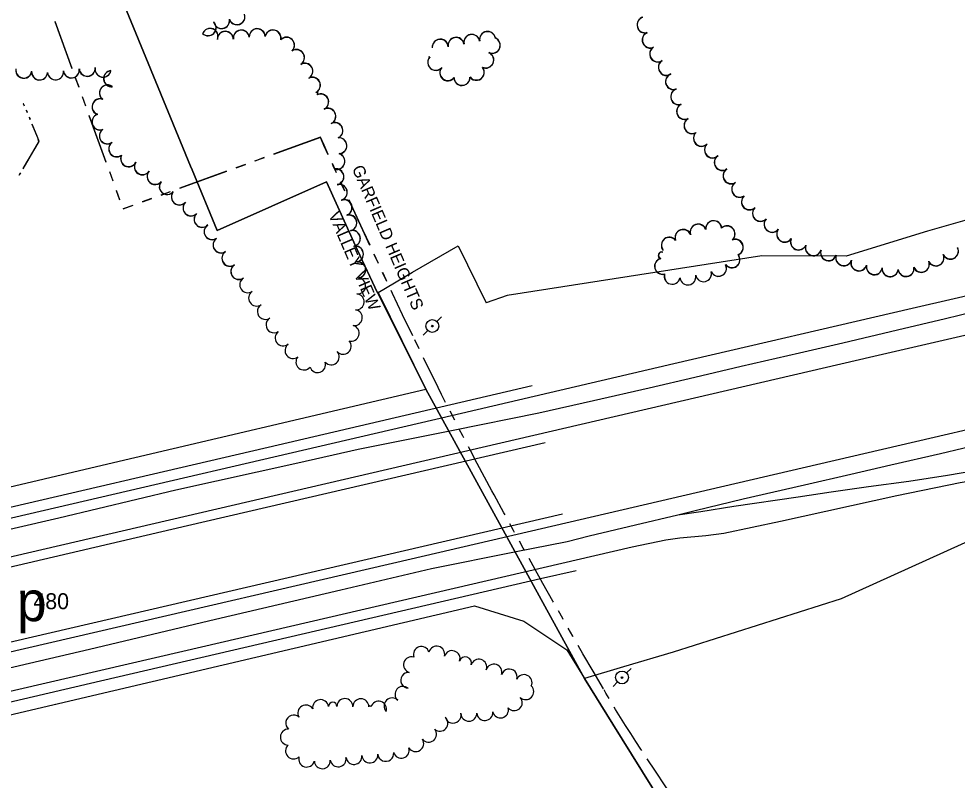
# Model space of a CAD drawing. Extents: x -25029 to 2274964, y -81170 to 687028.
# Drawn here: x 389 to 1564, y -68073 to -67119 of the extents above; entities that cross this region are included whole.
import ezdxf

# ---------------------------------------------------------------- set-up
doc = ezdxf.new("R2010")
doc.units = 0
for name, color, linetype in [('81911BEA - RW_X_Fee_RW', 7, 'Continuous'), ('BRIDGE', 7, 'Continuous'), ('DIVISIONS', 7, 'Continuous'), ('DV_X_Corp_Line', 7, 'Continuous'), ('GE_X_CL_2000', 7, 'Continuous'), ('INTERSTATE', 7, 'Continuous'), ('ROAD-NAME', 7, 'Continuous'), ('TRANSPWRLN', 7, 'Continuous'), ('TREES', 7, 'Continuous'), ('WATER', 7, 'Continuous')]:
    doc.layers.add(name, color=color, linetype=linetype)

msp = doc.modelspace()

# ---------------------------------------------------------------- linework, layer by layer
at = {"layer": '81911BEA - RW_X_Fee_RW'}
for p, q in [((1685.8, -67338.7), (1526.6, -67384.8)), ((1526.6, -67384.8), (1424.6, -67416)), ((938.8, -67403.1), (973.9, -67474.4)), ((1319.3, -67415.6), (1000.3, -67465.2)), ((1424.6, -67416), (1319.3, -67415.6)), ((838.1, -67462.1), (898.3, -67582.5)), ((1000.3, -67465.2), (973.9, -67474.4)), ((479.1, -67681.1), (898.3, -67582.5)), ((-636.5, -67943.3), (479.1, -67681.1)), ((1604.3, -67761), (1418.5, -67845.2)), ((508, -67960.1), (959.4, -67854)), ((959.4, -67854), (1021, -67873.3)), ((1418.5, -67845.2), (1208.2, -67912)), ((1021, -67873.3), (1075.1, -67909.1)), ((1075.1, -67909.1), (1097, -67945.3)), ((-541.6, -68206.9), (508, -67960.1))]:
    msp.add_line(p, q, dxfattribs=at)
for points in [[(838.1, -67462.1), (838.8, -67461.6), (881.9, -67436.3), (938.8, -67403.1)], [(1208.2, -67912), (1146, -67930.6), (1097, -67945.3)]]:
    msp.add_lwpolyline(points, dxfattribs=at)
at = {"layer": 'BRIDGE'}
for points in [[(251.6, -67759.9), (311.2, -67746), (713.8, -67652.3), (1031.8, -67577.9)], [(251.6, -67834.7), (600.2, -67753.6), (1047.9, -67649.4)], [(251.6, -67929), (330, -67910.5), (1069.5, -67738.9)], [(251.6, -68003.8), (478.8, -67950.8), (1042.1, -67820), (1086.6, -67809.9)]]:
    msp.add_lwpolyline(points, dxfattribs=at)
at = {"layer": 'DIVISIONS'}
for p, q in [((434, -67122.2), (455.3, -67180.9)), ((434.1, -67121.9), (455.4, -67180.6)), ((459.6, -67192.7), (463.9, -67204.4)), ((459.7, -67192.4), (464, -67204.1)), ((468.1, -67216.2), (472.4, -67227.9)), ((468.2, -67215.9), (472.5, -67227.6)), ((476.7, -67239.7), (498, -67298.4)), ((476.8, -67239.4), (498.1, -67298.1)), ((766.5, -67267.4), (707.7, -67288.8)), ((766.6, -67267.1), (707.8, -67288.5)), ((672.5, -67301.6), (660.7, -67305.8)), ((672.6, -67301.3), (660.8, -67305.5)), ((696, -67293), (684.2, -67297.3)), ((696.1, -67292.7), (684.3, -67297)), ((502.3, -67310.2), (506.5, -67321.9)), ((502.4, -67309.9), (506.6, -67321.6)), ((649, -67310.1), (590.2, -67331.4)), ((649.1, -67309.8), (590.4, -67331.1)), ((510.8, -67333.7), (515.1, -67345.4)), ((510.9, -67333.4), (515.2, -67345.1)), ((578.5, -67335.7), (566.7, -67340)), ((578.6, -67335.4), (566.9, -67339.7)), ((555, -67344.2), (543.2, -67348.5)), ((555.1, -67343.9), (543.4, -67348.2)), ((531.5, -67352.8), (519.3, -67357.2)), ((531.6, -67352.5), (519.4, -67356.9)), ((839.1, -67425.4), (833.8, -67414.1)), ((839.3, -67425.1), (833.9, -67413.8)), ((849.8, -67448), (844.4, -67436.7)), ((849, -67445.8), (844.6, -67436.4)), ((890, -67532.1), (884.6, -67520.8)), ((934.7, -67621.6), (929, -67610.4)), ((1168.8, -68035.3), (1167.8, -68033.8))]:
    msp.add_line(p, q, dxfattribs=at)
for points in [[(776.3, -67289.2), (771, -67277.4), (766.5, -67267.4)], [(776.4, -67288.9), (771.1, -67277.1), (766.6, -67267.1)], [(786.6, -67311.9), (783, -67304), (781.5, -67300.6)], [(786.8, -67311.6), (783.2, -67303.7), (781.6, -67300.2)], [(797, -67334.7), (795.2, -67330.6), (791.8, -67323.3)], [(797.1, -67334.4), (795.3, -67330.3), (791.9, -67323)], [(828.5, -67402.7), (819.6, -67383.7), (807.4, -67357.2), (802.2, -67346)], [(828.7, -67402.4), (819.8, -67383.3), (807.5, -67356.8), (802.4, -67345.7)], [(882.1, -67515.7), (869.4, -67489.4), (856.9, -67463), (855.1, -67459.3)], [(923.3, -67599.3), (918.3, -67589.4), (909.6, -67572), (901, -67554.6), (895.5, -67543.3)], [(946.1, -67643.8), (944.9, -67641.3), (940.4, -67632.7)], [(981.2, -67710.1), (972, -67692.9), (962.9, -67675.8), (953.8, -67658.6), (951.9, -67654.9)], [(997.6, -67740.3), (996, -67737.4), (983.9, -67715.1), (981.2, -67710.1)], [(1009.6, -67762.2), (1008.2, -67759.6), (1003.6, -67751.2)], [(1021.7, -67784.1), (1020.4, -67781.8), (1015.6, -67773.2)], [(1058.3, -67849.6), (1057.5, -67848.1), (1045, -67826), (1032.7, -67803.9), (1027.7, -67795)], [(1070.6, -67871.3), (1070, -67870.1), (1064.5, -67860.4)], [(1083, -67893), (1082.5, -67892.1), (1076.8, -67882.1)], [(1120.7, -67957.9), (1107.9, -67936), (1095.2, -67914.1), (1089.3, -67903.8)], [(1128, -67970.3), (1124, -67963.5), (1121.6, -67959.5)], [(1167.8, -68033.8), (1161.3, -68023.9), (1154.9, -68013.9), (1148.6, -68003.9), (1142.3, -67993.9), (1136.1, -67983.8), (1134.4, -67981)], [(1210, -68097.9), (1185.8, -68061.2), (1175.7, -68045.7)]]:
    msp.add_lwpolyline(points, dxfattribs=at)
at = {"layer": 'DV_X_Corp_Line'}
for p, q in [((604, -67303.2), (517, -67091.6)), ((604, -67303.2), (517, -67091.6)), ((517, -67091.6), (604, -67303.2)), ((517, -67091.6), (604, -67303.2)), ((605.9, -67307.8), (604, -67303.2)), ((605.9, -67307.8), (604, -67303.2)), ((604, -67303.2), (605.9, -67307.8)), ((604, -67303.2), (605.9, -67307.8)), ((637.2, -67383.8), (605.9, -67307.8)), ((637.2, -67383.8), (605.9, -67307.8)), ((605.9, -67307.8), (637.2, -67383.8)), ((605.9, -67307.8), (637.2, -67383.8)), ((774.3, -67323.1), (637.2, -67383.8)), ((774.3, -67323.1), (637.2, -67383.8)), ((637.2, -67383.8), (774.3, -67323.1)), ((637.2, -67383.8), (774.3, -67323.1)), ((812.6, -67407.8), (774.3, -67323.1)), ((812.6, -67407.8), (774.3, -67323.1)), ((774.3, -67323.1), (812.6, -67407.8)), ((774.3, -67323.1), (812.6, -67407.8)), ((838.1, -67462.1), (812.6, -67407.8)), ((838.1, -67462.1), (812.6, -67407.8)), ((812.6, -67407.8), (838.1, -67462.1)), ((812.6, -67407.8), (838.1, -67462.1)), ((838.8, -67461.6), (838.1, -67462.1)), ((838.8, -67461.6), (838.1, -67462.1)), ((838.1, -67462.1), (838.8, -67461.6)), ((838.1, -67462.1), (838.8, -67461.6)), ((898.3, -67582.5), (838.8, -67461.6)), ((898.3, -67582.5), (838.8, -67461.6)), ((838.8, -67461.6), (898.3, -67582.5)), ((838.8, -67461.6), (898.3, -67582.5)), ((1097, -67945.3), (898.3, -67582.5)), ((1097, -67945.3), (898.3, -67582.5)), ((898.3, -67582.5), (1097, -67945.3)), ((898.3, -67582.5), (1097, -67945.3)), ((1132.5, -68002.3), (1097, -67945.3)), ((1132.5, -68002.3), (1097, -67945.3)), ((1097, -67945.3), (1132.5, -68002.3)), ((1097, -67945.3), (1132.5, -68002.3)), ((1229.8, -68158.4), (1132.5, -68002.3)), ((1229.8, -68158.4), (1132.5, -68002.3)), ((1132.5, -68002.3), (1229.8, -68158.4)), ((1132.5, -68002.3), (1229.8, -68158.4))]:
    msp.add_line(p, q, dxfattribs=at)
at = {"layer": 'GE_X_CL_2000'}
for points in [[(2568.7, -67249.4), (2498.7, -67267.5), (2369.7, -67300.1), (2283.3, -67321.6), (2120.7, -67362.1), (1998.9, -67390.2), (1881.4, -67417.5), (1763.6, -67444.4), (1641.8, -67472), (1600.3, -67482.1), (1548.9, -67494.5), (1488.8, -67508.8), (1420.3, -67524.9), (1366.3, -67537.7), (1293.4, -67554.4), (1235.1, -67568.1), (1178, -67581.3), (1108.2, -67597.3), (1039.9, -67612.9), (932.8, -67634.4)], [(932.8, -67634.4), (813.6, -67658.2), (738.3, -67675.2), (585.7, -67709.3), (439.1, -67744.4), (271.1, -67783)], [(1214.1, -67739.9), (1235.6, -67734.8), (1295.9, -67720.1), (1372.5, -67702.7), (1430.3, -67689.2), (1480.6, -67677.3), (1542.6, -67663.3), (1598.5, -67650)], [(1214.1, -67739.9), (1242.7, -67735.9), (1284, -67729.4), (1364.7, -67717.5), (1405.7, -67711.2), (1452.6, -67704.6), (1503.1, -67698), (1551.6, -67690.3), (1583.3, -67684.8)], [(1009.5, -67786.5), (1075.4, -67773.3), (1103, -67766.2), (1160.8, -67752.5), (1214.1, -67739.9)], [(-1624.5, -68397.6), (-1531.9, -68376.2), (-1375.5, -68339.9), (-1144.9, -68286.4), (-980.7, -68247.1), (-821.1, -68210.1), (-785.2, -68201.7), (-655, -68172), (-580.2, -68154.2), (-540.5, -68144.7), (-510.1, -68138), (-321.3, -68095), (-164.2, -68057.5), (14.7, -68015.9), (162.8, -67981.5), (307.2, -67948.2), (477.5, -67908.4), (635.1, -67870.6), (792.1, -67833.9), (905.4, -67807.3), (1009.5, -67786.5)]]:
    msp.add_lwpolyline(points, dxfattribs=at)
at = {"layer": 'INTERSTATE'}
for points in [[(251.6, -67773.6), (343.7, -67752.2), (910.8, -67620.3), (1209, -67550.5), (1507.1, -67481.3), (1754.1, -67424.3)], [(251.6, -67821.9), (363.5, -67795.9), (850.4, -67683.1), (1459.5, -67541.4), (1754.1, -67473.2)], [(251.6, -67941), (459, -67892.9), (880, -67795.2), (1369.7, -67681.3), (1754.1, -67591.7)], [(251.6, -67990.2), (594.4, -67910.9), (1156.7, -67780.1), (1199, -67771.5), (1216.4, -67769), (1249, -67766), (1271.5, -67762.9), (1342.5, -67747.9), (1487.9, -67716), (1567.4, -67699.8), (1609, -67692.4), (1647.6, -67687.2), (1691.3, -67683.4), (1739.5, -67680.4), (1754.2, -67679.9)]]:
    msp.add_lwpolyline(points, dxfattribs=at)
at = {"layer": 'TRANSPWRLN'}
for p, q in [((912.2, -67498), (918, -67492.2)), ((895.2, -67515), (901, -67509.2)), ((1149.8, -67938.2), (1155.6, -67932.4)), ((1132.8, -67955.2), (1138.6, -67949.4))]:
    msp.add_line(p, q, dxfattribs=at)
for centre, radius in [((906.6, -67503.6), 8.01), ((906.6, -67503.7), 1), ((1144.1, -67943.8), 8.01), ((1144.1, -67943.9), 1)]:
    msp.add_circle(centre, radius, dxfattribs=at)
at = {"layer": 'TREES'}
for centre, radius, start, end in [((662, -67116.3), 10, 198.2066, 18.2066), ((662.1, -67116), 10, 198.2136, 18.2136), ((625.9, -67130.1), 10, 226.46, 46.46), ((626, -67129.8), 10, 226.467, 46.467), ((642.7, -67121.1), 10, 189.8426, 9.8426), ((642.8, -67120.8), 10, 189.8496, 9.8496), ((1172.9, -67126.6), 10, 105.6769, 285.6769), ((1173, -67126.2), 10, 105.6839, 285.6839), ((628.3, -67141.1), 10, 337.7017, 157.7017), ((628.4, -67140.8), 10, 337.7087, 157.7087), ((647.5, -67144.7), 10, 1.1899, 181.1899), ((647.6, -67144.4), 10, 1.1969, 181.1969), ((667.4, -67143.1), 10, 7.9938, 187.9938), ((667.5, -67142.8), 10, 8.0008, 188.0008), ((687.3, -67141.4), 10, 1.9646, 181.9646), ((687.4, -67141.1), 10, 1.9716, 181.9716), ((707.1, -67143), 10, 348.5336, 168.5336), ((707.2, -67142.7), 10, 348.5406, 168.5406), ((956, -67148.6), 10, 11.005, 191.005), ((956.1, -67148.3), 10, 11.012, 191.012), ((975.7, -67144.9), 10, 10.4544, 190.4544), ((975.8, -67144.5), 10, 10.4614, 190.4614), ((1179.4, -67145.5), 10, 112.3813, 292.3813), ((1179.5, -67145.1), 10, 112.3883, 292.3883), ((724, -67152.1), 10, 315.1385, 135.1385), ((724.1, -67151.8), 10, 315.1455, 135.1455), ((916.5, -67154.5), 10, 2.7064, 182.7064), ((916.6, -67154.2), 10, 2.7134, 182.7134), ((936.3, -67152.3), 10, 10.0888, 190.0888), ((936.4, -67151.9), 10, 10.0958, 190.0958), ((981.5, -67152.2), 10, 246.5907, 66.5907), ((981.6, -67151.9), 10, 246.5977, 66.5977), ((736.5, -67167.5), 10, 302.8975, 122.8975), ((736.6, -67167.2), 10, 302.9045, 122.9045), ((973.5, -67170.6), 10, 246.3065, 66.3065), ((973.6, -67170.2), 10, 246.3135, 66.3135), ((1188.7, -67163.1), 10, 123.1143, 303.1143), ((1188.8, -67162.7), 10, 123.1213, 303.1213), ((910.8, -67173.5), 10, 138.7207, 318.7207), ((910.9, -67173.2), 10, 138.7277, 318.7277), ((902.9, -67166.6), 0.518, 138.7207, 318.7207), ((903, -67166.3), 0.518, 138.7277, 318.7277), ((1199.6, -67179.9), 10, 123.1143, 303.1143), ((1199.7, -67179.5), 10, 123.1213, 303.1213), ((395.1, -67183.3), 10, 172.0228, 352.0228), ((395.2, -67183), 10, 172.0298, 352.0298), ((414.9, -67185.5), 10, 175.1866, 355.1866), ((415, -67185.2), 10, 175.1936, 355.1936), ((434.9, -67185.3), 10, 185.8837, 5.8837), ((435, -67185.1), 10, 185.8907, 5.8907), ((454.7, -67183), 10, 187.5842, 7.5842), ((454.8, -67182.7), 10, 187.5912, 7.5912), ((474.6, -67180.9), 10, 184.5325, 4.5325), ((474.7, -67180.6), 10, 184.5395, 4.5395), ((494.4, -67182), 10, 168.9464, 348.9464), ((494.5, -67181.7), 10, 168.9534, 348.9534), ((505.1, -67193.9), 10, 95.1242, 275.1242), ((505.2, -67193.6), 10, 95.1312, 275.1312), ((746.9, -67184.6), 10, 299.605, 119.605), ((747, -67184.3), 10, 299.612, 119.612), ((926, -67186.5), 10, 140.5729, 320.5729), ((926.1, -67186.1), 10, 140.5799, 320.5799), ((961.6, -67185.9), 10, 217.8527, 37.8527), ((961.7, -67185.5), 10, 217.8597, 37.8597), ((756.4, -67202.2), 10, 296.8011, 116.8011), ((756.5, -67201.9), 10, 296.8081, 116.8081), ((943.7, -67192.4), 10, 182.3456, 2.3456), ((943.8, -67192.1), 10, 182.3526, 2.3526), ((1208.5, -67197.6), 10, 110.1568, 290.1568), ((1208.6, -67197.2), 10, 110.1638, 290.1638), ((499.9, -67211.8), 10, 52.7638, 232.7638), ((500, -67211.5), 10, 52.7708, 232.7708), ((1215, -67216.5), 10, 107.751, 287.751), ((1215.1, -67216.2), 10, 107.758, 287.758), ((490.6, -67229.2), 10, 70.6791, 250.6791), ((490.7, -67228.9), 10, 70.6861, 250.6861), ((761.6, -67212.7), 1.68, 296.326, 116.326), ((761.7, -67212.4), 1.68, 296.333, 116.333), ((766.8, -67223.1), 10, 296.326, 116.326), ((766.9, -67222.8), 10, 296.333, 116.333), ((775.7, -67241.1), 10, 296.326, 116.326), ((775.8, -67240.7), 10, 296.333, 116.333), ((1222.4, -67235), 10, 116.038, 296.038), ((1222.5, -67234.7), 10, 116.045, 296.045), ((490.6, -67248.1), 10, 109.4512, 289.4512), ((490.7, -67247.8), 10, 109.4582, 289.4582), ((1231.7, -67252.7), 10, 119.435, 299.435), ((1231.8, -67252.4), 10, 119.442, 299.442), ((784.5, -67259), 10, 296.326, 116.326), ((784.6, -67258.7), 10, 296.333, 116.333), ((499.8, -67265.6), 10, 125.7171, 305.7171), ((499.9, -67265.3), 10, 125.7241, 305.7241), ((789.5, -67277.9), 10, 272.8969, 92.8969), ((789.6, -67277.6), 10, 272.9039, 92.9039), ((1243.5, -67268.7), 10, 133.3765, 313.3765), ((1243.6, -67268.3), 10, 133.3835, 313.3835), ((511.5, -67281.8), 10, 126.1805, 306.1805), ((511.6, -67281.5), 10, 126.1875, 306.1875), ((1257.3, -67283.2), 10, 133.3765, 313.3765), ((1257.4, -67282.9), 10, 133.3835, 313.3835), ((526.4, -67294.3), 10, 153.9574, 333.9574), ((526.5, -67294), 10, 153.9644, 333.9644), ((787.1, -67297.5), 10, 253.1258, 73.1258), ((787.2, -67297.2), 10, 253.1328, 73.1328), ((1269.6, -67298.9), 10, 123.4167, 303.4167), ((1269.7, -67298.5), 10, 123.4237, 303.4237), ((543.6, -67304.3), 10, 145.8696, 325.8696), ((543.8, -67304), 10, 145.8766, 325.8766), ((559.5, -67316.3), 10, 139.6677, 319.6677), ((559.7, -67316.1), 10, 139.6747, 319.6747), ((785.8, -67316.9), 10, 279.5429, 99.5429), ((785.9, -67316.6), 10, 279.5499, 99.5499), ((1280.5, -67315.6), 10, 122.7836, 302.7836), ((1280.7, -67315.2), 10, 122.7906, 302.7906), ((574.7, -67329.2), 9.9, 139.6677, 319.6677), ((574.8, -67328.9), 9.9, 139.6747, 319.6747), ((790.1, -67336.4), 10, 284.9048, 104.9048), ((790.2, -67336.1), 10, 284.9118, 104.9118), ((1291.4, -67332.4), 10, 122.7177, 302.7177), ((1291.5, -67332.1), 10, 122.7247, 302.7247), ((589.9, -67342.1), 10, 139.6677, 319.6677), ((590, -67341.8), 10, 139.6747, 319.6747), ((604.5, -67355.8), 10, 134.0532, 314.0532), ((604.6, -67355.5), 10, 134.0602, 314.0602), ((796.1, -67355.5), 10, 290.5793, 110.5793), ((796.3, -67355.2), 10, 290.5863, 110.5863), ((1303.6, -67348.2), 10, 133.0623, 313.0623), ((1303.7, -67347.8), 10, 133.0693, 313.0693), ((1317.4, -67362.6), 10, 134.1768, 314.1768), ((1317.5, -67362.3), 10, 134.1838, 314.1838), ((618.4, -67370.1), 10, 133.9976, 313.9976), ((618.5, -67369.9), 10, 134.0046, 314.0046), ((802, -67374.6), 10, 283.7012, 103.7012), ((802.2, -67374.2), 10, 283.7082, 103.7082), ((1258.7, -67381.9), 10, 5.2573, 185.2573), ((1258.9, -67381.6), 10, 5.2643, 185.2643), ((1332, -67376.3), 10, 139.3567, 319.3567), ((1332.1, -67375.9), 10, 139.3637, 319.3637), ((630.9, -67385.6), 10, 123.9227, 303.9227), ((631, -67385.3), 10, 123.9297, 303.9297), ((806.4, -67394.1), 10, 281.3192, 101.3192), ((806.5, -67393.8), 10, 281.3262, 101.3262), ((1220.5, -67392.9), 10, 19.7813, 199.7813), ((1220.6, -67392.5), 10, 19.7883, 199.7883), ((1239.3, -67386.2), 10, 19.3455, 199.3455), ((1239.5, -67385.8), 10, 19.3525, 199.3525), ((1275.4, -67388.4), 10, 312.3492, 132.3492), ((1275.6, -67388), 10, 312.3562, 132.3562), ((1347.7, -67388.6), 10, 144.5782, 324.5782), ((1347.8, -67388.2), 10, 144.5852, 324.5852), ((642.1, -67402.2), 10, 123.9227, 303.9227), ((642.2, -67401.9), 10, 123.9297, 303.9297), ((1203.3, -67402.6), 10, 39.158, 219.158), ((1203.5, -67402.2), 10, 39.165, 219.165), ((1285.7, -67405.2), 10, 290.972, 110.972), ((1285.9, -67404.8), 10, 290.979, 110.979), ((1365, -67398.5), 10, 156.0761, 336.0761), ((1365.1, -67398.1), 10, 156.0831, 336.0831), ((810.3, -67413.7), 10, 281.301, 101.301), ((810.4, -67413.4), 10, 281.308, 101.308), ((1383.6, -67405.7), 10, 161.5775, 341.5775), ((1383.7, -67405.3), 10, 161.5845, 341.5845), ((1402.6, -67412), 10, 161.5775, 341.5775), ((1402.7, -67411.6), 10, 161.5845, 341.5845), ((1555.1, -67410), 10, 205.0972, 25.0972), ((1555.2, -67409.6), 10, 205.1042, 25.1042), ((653.2, -67418.8), 10, 123.9227, 303.9227), ((653.3, -67418.5), 10, 123.9297, 303.9297), ((1194.8, -67428.9), 10, 104.0133, 284.0133), ((1195, -67428.6), 10, 104.0203, 284.0203), ((1193.6, -67415.3), 4.15, 73.2354, 253.2354), ((1193.8, -67414.9), 4.15, 73.2424, 253.2424), ((1281.5, -67420.8), 10, 218.9076, 38.9076), ((1281.7, -67420.4), 10, 218.9146, 38.9146), ((1421.6, -67418.3), 10, 161.5775, 341.5775), ((1421.7, -67417.9), 10, 161.5845, 341.5845), ((1537, -67418.5), 10, 205.0972, 25.0972), ((1537.1, -67418.1), 10, 205.1042, 25.1042), ((664.4, -67435.4), 10, 123.9227, 303.9227), ((664.5, -67435.1), 10, 123.9297, 303.9297), ((813.2, -67433.4), 10, 275.4178, 95.4178), ((813.3, -67433.1), 10, 275.4248, 95.4248), ((1264.8, -67431.4), 10, 206.0694, 26.0694), ((1264.9, -67431.1), 10, 206.0764, 26.0764), ((1440.5, -67424.7), 10, 161.547, 341.547), ((1440.7, -67424.3), 10, 161.554, 341.554), ((1459.9, -67429.5), 10, 170.5325, 350.5325), ((1460, -67429.1), 10, 170.5395, 350.5395), ((1479.7, -67432.1), 10, 174.3108, 354.3108), ((1479.8, -67431.7), 10, 174.3178, 354.3178), ((1499.6, -67431.7), 10, 187.9475, 7.9475), ((1499.7, -67431.3), 10, 187.9545, 7.9545), ((1518.7, -67426.5), 10, 202.3929, 22.3929), ((1518.8, -67426.1), 10, 202.3999, 22.3999), ((675.5, -67452), 9.97, 123.9227, 303.9227), ((675.7, -67451.7), 9.97, 123.9297, 144.0232), ((813.2, -67453.4), 10, 264.6203, 84.6203), ((813.3, -67453), 10, 46.1992, 84.6273), ((1206.9, -67441.2), 10, 165.2752, 345.2752), ((1207.1, -67440.8), 10, 165.2822, 209.6841), ((1207.1, -67440.8), 10, 330.3299, 345.2822), ((1226.5, -67442.1), 10, 189.4955, 9.4955), ((1226.6, -67441.7), 10, 189.5025, 203.9548), ((1226.6, -67441.7), 10, 336.0592, 9.5025), ((1246.1, -67438.1), 10, 193.2713, 13.2713), ((1246.2, -67437.8), 10, 193.2783, 233.1788), ((1246.2, -67437.8), 10, 306.8352, 13.2783), ((686.7, -67468.6), 10, 123.9227, 303.9227), ((811.3, -67473.3), 10, 264.6203, 84.6203), ((697.6, -67485.3), 10, 122.6675, 302.6675), ((809, -67493.1), 10, 261.9717, 81.9717), ((708.4, -67502.1), 10, 122.6401, 302.6401), ((805, -67512.7), 10, 255.048, 75.048), ((719.9, -67518.5), 10, 127.7175, 307.7175), ((732.2, -67534.3), 10, 127.7335, 307.7335), ((795, -67529), 10, 221.6635, 41.6635), ((780, -67542.3), 10, 221.5233, 41.5233), ((745.9, -67548.7), 10, 139.5188, 319.5188), ((763, -67552), 10, 198.2391, 18.2391), ((892.9, -67915.1), 10, 17.9416, 197.9416), ((912.1, -67914.6), 10, 345.2497, 165.2497), ((931.3, -67920.2), 10, 342.0579, 162.0579), ((880.6, -67927.8), 10, 73.8661, 253.8661), ((948, -67925.6), 7.57, 342.0579, 162.0579), ((964.7, -67931), 10, 342.0579, 162.0579), ((877.1, -67947.4), 10, 86.1403, 266.1403), ((983.7, -67937.2), 10, 342.0579, 162.0579), ((1002.8, -67943.2), 10, 342.971, 162.9711), ((1021.4, -67950.3), 10, 335.5347, 155.5347), ((869.9, -67964.9), 10, 48.9253, 228.9253), ((1023.6, -67961.6), 10, 226.0705, 46.0705), ((766.8, -67981.6), 10, 9.1396, 189.1396), ((797.1, -67980.3), 10, 359.2469, 179.2469), ((817.1, -67980.5), 10, 359.2469, 179.2469), ((856.2, -67979.4), 10, 44.1902, 224.1902), ((1009.2, -67975.4), 10, 221.228, 41.228), ((748.3, -67988.3), 10, 30.6752, 210.6752), ((781.9, -67980.1), 5.2, 359.2469, 179.2469), ((828.4, -67980.7), 1.37, 359.2469, 179.2468), ((839.4, -67983.6), 10, 343.5113, 163.5113), ((991.9, -67984.5), 10, 194.4459, 14.4459), ((733.2, -68001), 10, 49.0663, 229.0663), ((916.2, -68001), 10, 228.3756, 48.3756), ((932.6, -67991.1), 10, 193.7217, 13.7217), ((952.3, -67988.6), 10, 181.2452, 1.2452), ((972.3, -67987.7), 10, 183.8574, 3.8574), ((726.4, -68018.5), 10, 88.4968, 268.4968), ((901.9, -68014.9), 10, 219.7681, 39.7681), ((732.9, -68035.8), 10, 132.8583, 312.8583), ((885.8, -68026.6), 10, 212.5715, 32.5715), ((749.3, -68046), 10, 163.7229, 343.7229), ((808.5, -68042.7), 10, 186.9681, 6.9681), ((828.4, -68040.8), 10, 184.1921, 4.1921), ((848.3, -68038.9), 10, 186.6016, 6.6016), ((867.8, -68034.9), 10, 196.6703, 16.6703), ((768.9, -68048.1), 10, 183.6288, 3.6288), ((788.7, -68045.7), 10, 190.2003, 10.2003)]:
    msp.add_arc(centre, radius, start, end, dxfattribs=at)
at = {"layer": 'WATER'}
for p, q in [((399.8, -67236.6), (398.6, -67233.7)), ((399.9, -67236.3), (398.7, -67233.4)), ((403.3, -67245.3), (402.2, -67242.4)), ((403.5, -67245), (402.3, -67242.1)), ((389.6, -67314.6), (391.2, -67311.9)), ((389.7, -67314.4), (391.3, -67311.7))]:
    msp.add_line(p, q, dxfattribs=at)
for points in [[(395.9, -67228.1), (394.8, -67225.8), (394.3, -67225.5)], [(396, -67227.8), (394.9, -67225.5), (394.4, -67225.3)], [(394.3, -67306.6), (414.2, -67272.9), (412.6, -67267.9), (405.7, -67251.1)], [(394.5, -67306.3), (414.3, -67272.6), (412.8, -67267.7), (405.8, -67250.8)]]:
    msp.add_lwpolyline(points, dxfattribs=at)

# ---------------------------------------------------------------- texts
at = {"layer": 'DIVISIONS'}
for s, p in [('GARFIELD HEIGHTS', (805.7, -67306)), ('VALLEY VIEW', (776.2, -67364))]:
    msp.add_text(s, height=14.99, rotation=293.2567, dxfattribs=at).set_placement(p)
at = {"layer": 'ROAD-NAME'}
for s, height, p in [('p', 50, (386.6, -67873.3)), ('480', 20, (407.2, -67858.3))]:
    msp.add_text(s, height=height, dxfattribs=at).set_placement(p)

doc.saveas('drawing.dxf')
